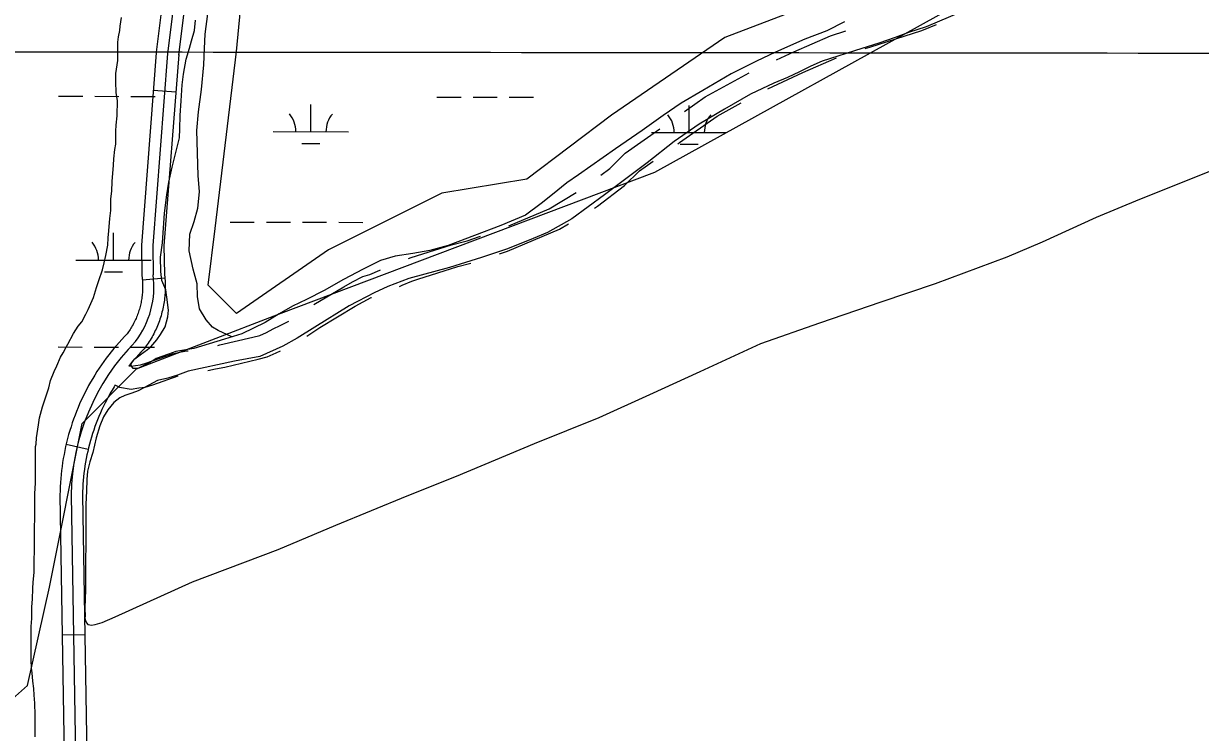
# Model space of a CAD drawing. Extents: x 3219052 to 3256913, y 800770 to 826146.
# Drawn here: x 3240658 to 3242220, y 817381 to 818322 of the extents above; entities that cross this region are included whole.
import ezdxf

# ---------------------------------------------------------------- set-up
doc = ezdxf.new("R2010")
doc.units = 0
for name, color, linetype in [('V-GRID-MAJR', 7, 'Continuous'), ('V-ROAD-CNTR', 7, 'Continuous'), ('V-SITE-VEGE', 7, 'Continuous'), ('V-TOPO-SHOR', 7, 'Continuous'), ('V-WETL-SWMP', 7, 'Continuous')]:
    doc.layers.add(name, color=color, linetype=linetype)

msp = doc.modelspace()

# ---------------------------------------------------------------- linework, layer by layer
at = {"layer": 'V-GRID-MAJR'}
msp.add_spline([(3223238.921, 818307.868), (3228474.772, 818299.872), (3233710.625, 818292.637), (3238946.4790000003, 818286.164), (3244182.3340000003, 818280.452), (3249418.1890000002, 818275.502), (3254654.045, 818271.314), (3254654.046, 818271.314)], degree=3, dxfattribs=at)
at = {"layer": 'V-ROAD-CNTR'}
for p, q in [((3240860.6012417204, 818230.7065111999), (3240830.6913015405, 818233.030506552)), ((3240845.959271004, 817983.795005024), (3240816.0673307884, 817981.2540101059)), ((3240744.119474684, 817756.4904596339), (3240714.9245330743, 817763.3954458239)), ((3240739.7914833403, 817510.819950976), (3240709.795543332, 817510.323951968))]:
    msp.add_line(p, q, dxfattribs=at)
for points in [[(3240427.551107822, 820991.6209893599), (3240823.2313164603, 820912.339147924), (3241007.379948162, 820875.5662214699), (3241025.812911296, 820866.7482391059), (3241048.8558652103, 820850.6802712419), (3241060.9818409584, 820832.225308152), (3241069.8818231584, 820811.832348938), (3241070.9848209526, 820793.9873846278), (3241055.302852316, 820492.80698699), (3241010.759941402, 820061.470849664), (3240957.823047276, 819536.6488993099), (3240915.5671317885, 818810.0643524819), (3240849.518263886, 818281.7184091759)], [(3240834.634293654, 818283.579405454), (3240900.62116168, 818811.4313497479), (3240942.867077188, 819537.8378969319), (3240995.837971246, 820062.993846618), (3241040.342882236, 820493.967984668), (3241055.9608509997, 820793.9143847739), (3241055.073852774, 820808.2613560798), (3241047.7448674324, 820825.0553224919), (3241037.9058871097, 820840.028292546), (3241018.236926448, 820853.7442651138), (3241002.60095772, 820861.224250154), (3240820.289322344, 820897.630177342), (3240425.045112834, 820976.8250189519)], [(3240864.402234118, 818279.8574128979), (3240930.5131018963, 818808.697355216), (3240933.192694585, 818854.7729597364)], [(3241774.8504517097, 818288.3386280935), (3241781.028975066, 818290.2943365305), (3241850.3022728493, 818312.4919641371), (3241869.537332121, 818320.3452689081)], [(3241657.1762711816, 818273.5558929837), (3241680.1403586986, 818284.3005690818), (3241728.9981760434, 818305.2918859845), (3241749.4674323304, 818311.771087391)], [(3240834.563293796, 818282.880406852), (3240814.7333334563, 818027.6109173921), (3240815.419332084, 817987.208998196), (3240815.7613314, 817984.4860036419), (3240815.9443310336, 817982.7000072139), (3240816.1043307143, 817980.8220109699), (3240816.240330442, 817978.9760146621), (3240816.3303302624, 817977.1800182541), (3240816.3923301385, 817975.3030220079), (3240816.4333300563, 817973.4540257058), (3240816.430330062, 817971.6600292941), (3240816.395330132, 817969.8220329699), (3240816.329330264, 817967.97203667), (3240816.2293304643, 817966.1080403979), (3240816.1073307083, 817964.2660440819), (3240815.9503310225, 817962.4750476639), (3240815.7553314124, 817960.6630512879), (3240815.5223318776, 817958.793055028), (3240815.2723323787, 817956.97205867), (3240814.9823329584, 817955.1570623), (3240814.668333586, 817953.361065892), (3240814.3133342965, 817951.5610694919), (3240813.9263350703, 817949.738073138), (3240813.5163358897, 817947.9510767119), (3240813.0763367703, 817946.1930802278), (3240812.589337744, 817944.3870838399), (3240812.09133874, 817942.630087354), (3240811.549339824, 817940.8770908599), (3240810.978340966, 817939.110094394), (3240810.3743421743, 817937.361097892), (3240809.759343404, 817935.6561013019), (3240809.10134472, 817933.9651046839), (3240808.3943461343, 817932.216108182), (3240807.678347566, 817930.520111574), (3240806.9413490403, 817928.8601148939), (3240806.17135058, 817927.21711818), (3240805.3373522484, 817925.515121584), (3240804.5153538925, 817923.884124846), (3240803.667355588, 817922.3021280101), (3240802.750357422, 817920.655131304), (3240801.824359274, 817919.0401345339), (3240800.907361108, 817917.51213759), (3240799.9133630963, 817915.9341407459), (3240798.9203650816, 817914.396143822), (3240797.8763671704, 817912.8641468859), (3240796.82136928, 817911.3411499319), (3240795.7383714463, 817909.8571529), (3240795.572371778, 817909.6351533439), (3240792.540377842, 817906.5381595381), (3240788.830385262, 817902.5711674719), (3240785.248392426, 817898.6051754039), (3240781.659399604, 817894.541183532), (3240778.1474066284, 817890.3741918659), (3240774.782413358, 817886.2342001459), (3240771.4134200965, 817881.9972086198), (3240768.12142668, 817877.6532173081), (3240764.9494330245, 817873.3072259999), (3240761.8194392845, 817868.8712348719), (3240758.817445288, 817864.441243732), (3240755.8444512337, 817859.945252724), (3240752.927457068, 817855.3122619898), (3240750.143462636, 817850.6932712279), (3240747.45146802, 817846.055280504), (3240744.803473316, 817841.3582898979), (3240742.239478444, 817836.5652994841), (3240739.7614834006, 817831.771309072), (3240737.3724881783, 817826.8903188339), (3240735.0884927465, 817822.046328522), (3240732.8534972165, 817817.100338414), (3240730.722501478, 817812.119348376), (3240728.6995055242, 817807.144358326), (3240726.728509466, 817802.1133683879), (3240724.8675131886, 817797.0173785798), (3240723.0795167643, 817791.9193887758), (3240721.400520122, 817786.800399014), (3240719.774523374, 817781.6214093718), (3240718.282526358, 817776.399419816), (3240716.87652917, 817771.231430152), (3240715.54653183, 817766.023440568), (3240714.2955343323, 817760.7364511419), (3240713.1565366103, 817755.4304617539), (3240712.119538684, 817750.154472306), (3240711.1355406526, 817744.839482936), (3240710.277542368, 817739.4454937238), (3240709.5225438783, 817734.1465043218), (3240708.8285452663, 817728.800515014), (3240708.235546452, 817723.4075258), (3240707.7595474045, 817718.010536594), (3240707.3485482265, 817712.615547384), (3240707.0685487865, 817707.24755812), (3240706.832549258, 817701.876568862), (3240706.728549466, 817696.4835796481), (3240706.722549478, 817696.068580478), (3240712.8765371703, 817324.060324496)], [(3240864.4732339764, 818280.5564115), (3240844.7532734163, 818026.7009192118), (3240845.3872721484, 817989.340993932), (3240845.57127178, 817987.88199685), (3240845.814271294, 817985.498001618), (3240846.0102709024, 817983.198006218), (3240846.184270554, 817980.8340109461), (3240846.3062703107, 817978.43201575), (3240846.382270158, 817976.1250203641), (3240846.433270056, 817973.760025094), (3240846.430270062, 817971.3520299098), (3240846.3852701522, 817969.00203461), (3240846.30127032, 817966.6300393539), (3240846.175270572, 817964.3120439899), (3240846.02127088, 817961.9640486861), (3240845.808271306, 817959.553053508), (3240845.5552718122, 817957.203058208), (3240845.268272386, 817954.8990628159), (3240844.948273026, 817952.566067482), (3240844.572273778, 817950.213072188), (3240844.16627459, 817947.8810768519), (3240843.705275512, 817945.5430815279), (3240843.222276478, 817943.268086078), (3240842.690277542, 817940.9490907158), (3240842.110278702, 817938.6370953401), (3240841.503279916, 817936.3890998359), (3240840.857281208, 817934.110104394), (3240840.155282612, 817931.8371089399), (3240839.432284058, 817929.5981134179), (3240838.664285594, 817927.3771178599), (3240837.8552872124, 817925.130122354), (3240836.9892889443, 817922.9051268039), (3240836.1202906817, 817920.754131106), (3240835.20629251, 817918.5941354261), (3240834.237294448, 817916.4101397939), (3240833.225296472, 817914.249144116), (3240832.20129852, 817912.1611482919), (3240831.135300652, 817910.0461525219), (3240829.995302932, 817907.9181567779), (3240828.8683051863, 817905.8951608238), (3240827.700307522, 817903.8581648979), (3240826.465309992, 817901.800169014), (3240825.2093125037, 817899.8041730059), (3240823.922315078, 817897.8121769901), (3240822.604317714, 817895.876180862), (3240821.2713203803, 817893.9531847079), (3240819.864323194, 817892.0251885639), (3240818.3983261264, 817890.0671924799), (3240814.21633449, 817885.7962010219), (3240810.9203410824, 817882.271208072), (3240807.6243476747, 817878.6212153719), (3240804.3753541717, 817874.943222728), (3240801.259360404, 817871.2442301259), (3240798.178238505, 817867.4557534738)], [(3240849.518263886, 818281.7184091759), (3240829.7433034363, 818027.1559183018), (3240830.4033021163, 817988.274996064)], [(3241645.609893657, 818235.0226635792), (3241692.421641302, 818256.9254309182), (3241736.815309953, 818275.9987669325)], [(3241535.356141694, 818205.1269183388), (3241562.7453670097, 818224.3207030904), (3241621.0314226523, 818256.4366715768)], [(3241526.3595841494, 818162.1732809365), (3241528.8556354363, 818163.9384343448), (3241578.6386329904, 818198.8252969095), (3241610.2990659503, 818216.2703865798)], [(3241424.1922437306, 818120.4903536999), (3241436.0025523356, 818129.5158985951), (3241456.442109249, 818149.4727426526), (3241502.626523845, 818182.1333603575)], [(3241415.6931198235, 818076.8770248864), (3241419.722842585, 818079.3174936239), (3241455.6614476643, 818106.782101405), (3241475.701890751, 818126.3492573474), (3241493.702797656, 818139.0791088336)], [(3241302.243666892, 818053.0826388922), (3241355.7150601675, 818075.6259976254), (3241391.6154180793, 818097.3678658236)], [(3241289.9662588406, 818016.2735835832), (3241300.610129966, 818019.8367749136), (3241369.3849398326, 818048.8320023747), (3241381.478481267, 818056.1560570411)], [(3241169.126735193, 818010.0481734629), (3241172.5558761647, 818011.1565032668), (3241226.3387697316, 818028.1157453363), (3241246.8034351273, 818033.3993032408), (3241263.172930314, 818039.2840951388), (3241264.578442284, 818039.7212696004)], [(3241043.711396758, 817948.8996042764), (3241083.2571413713, 817972.5682407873), (3241094.8124236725, 817979.0182081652), (3241108.6983877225, 817986.1219204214), (3241117.834723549, 817988.6887658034), (3241131.2412089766, 817994.6143570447), (3241132.0994146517, 817994.9723100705)], [(3241157.002995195, 817972.8545203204), (3241160.9306508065, 817974.4927246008), (3241173.6817026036, 817979.992333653), (3241181.680123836, 817982.5774967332), (3241234.6052302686, 817999.2662546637), (3241251.9931579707, 818003.7554618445)], [(3241034.2086398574, 817906.7032451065), (3241042.19671653, 817912.1522423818), (3241051.299254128, 817918.4782560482), (3241098.274858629, 817946.5937592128), (3241108.9595763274, 817952.5577918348), (3241119.6956122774, 817958.0500795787), (3241119.8866094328, 817958.1037400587)], [(3240916.3328806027, 817894.7175678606), (3240918.86105535, 817895.2438137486), (3240962.482667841, 817905.3838168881), (3240971.8712884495, 817907.9464326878), (3240980.7823520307, 817911.7462511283), (3240989.5899561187, 817916.4701554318), (3240999.0649186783, 817921.1747761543), (3241010.288290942, 817926.9725547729)], [(3240797.9071083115, 817867.5831256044), (3240801.40190711, 817866.9103160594), (3240806.7405901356, 817867.8361348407), (3240813.5954520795, 817868.7962244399), (3240820.7802709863, 817870.9145474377), (3240856.032681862, 817883.3863231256), (3240865.470475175, 817885.7968817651), (3240874.9516578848, 817887.3836721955), (3240876.9779856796, 817887.6584496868)], [(3240903.0039193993, 817861.4345732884), (3240913.301623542, 817863.4435834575), (3240925.31494465, 817865.9441862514), (3240969.831332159, 817876.2921831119), (3240981.750711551, 817879.5455673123), (3240993.7816479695, 817884.6757488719), (3240999.1500230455, 817887.5550438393)], [(3240780.2661884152, 817842.0642761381), (3240785.8475335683, 817839.3539172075), (3240801.1200928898, 817836.4136839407), (3240811.3854098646, 817838.1938651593), (3240819.952547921, 817839.3937755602), (3240830.031729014, 817842.3654525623), (3240863.6991188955, 817854.2764715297)], [(3240780.1919817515, 817842.3101490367), (3240778.47140598, 817839.5762934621), (3240775.965410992, 817835.419301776), (3240773.49141594, 817831.1573102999), (3240771.099420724, 817826.9143187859), (3240768.7914253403, 817822.601327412), (3240766.563429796, 817818.289336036), (3240764.414434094, 817813.8983448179), (3240762.32643827, 817809.4703536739), (3240760.3154422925, 817805.02236257), (3240758.4104461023, 817800.56737148), (3240756.5614498, 817796.02238057), (3240754.788453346, 817791.4953896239), (3240753.1134566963, 817786.9073987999), (3240751.489459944, 817782.279408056), (3240749.96646299, 817777.634417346), (3240748.5144658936, 817773.0074266), (3240747.180468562, 817768.339435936), (3240745.8844711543, 817763.579445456), (3240744.678473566, 817758.8574549), (3240743.5614758, 817754.134464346), (3240742.542477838, 817749.3884738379), (3240741.587479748, 817744.5304835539), (3240740.703481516, 817739.7534931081), (3240739.943483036, 817734.973502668), (3240739.248484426, 817730.0985124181), (3240738.61648569, 817725.2305221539), (3240738.0914867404, 817720.4515317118), (3240737.659487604, 817715.5525415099), (3240737.288488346, 817710.693551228), (3240737.0344888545, 817705.8095609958), (3240736.8204892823, 817700.9285707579), (3240736.724489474, 817695.9875806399), (3240736.72648947, 817696.110580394), (3240742.8784771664, 817324.236324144)], [(3240721.724519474, 817696.089580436), (3240727.877507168, 817324.1483243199), (3240727.0295088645, 817148.808675)]]:
    msp.add_lwpolyline(points, dxfattribs=at)
for centre, radius, start, end in [((3240711.0314737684, 817972.5762557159), 120.39968376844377, 322.84088578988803, 7.492044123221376), ((3241016.318043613, 817692.5403816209), 294.61490328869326, 135.27804595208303, 179.30974595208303)]:
    msp.add_arc(centre, radius, start, end, dxfattribs=at)
at = {"layer": 'V-SITE-VEGE'}
msp.add_lwpolyline([(3240940.865, 817936.8030000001), (3240903.316, 817974.386), (3240912.7090000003, 818049.578), (3240940.881, 818284.556), (3240987.835, 818773.309), (3241072.3540000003, 818801.506), (3241260.176, 818839.101), (3241447.9960000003, 818848.501), (3241626.426, 818848.501), (3241710.9450000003, 818820.302), (3241748.5100000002, 818773.309), (3241786.074, 818688.716), (3241861.203, 818632.322), (3241898.767, 818538.331), (3241926.94, 818491.336), (3241936.332, 818453.7390000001), (3241898.767, 818416.144), (3241786.074, 818378.546), (3241588.864, 818303.354), (3241438.606, 818199.965), (3241325.913, 818115.372), (3241213.222, 818096.574), (3241062.964, 818021.381)], close=True, dxfattribs=at)
for points in [[(3240670.895, 817572.083), (3240671.423, 817580.67), (3240672.47, 817593.3), (3240672.521, 817611.491), (3240673.052, 817620.586), (3240673.269, 817698.408), (3240674.3170000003, 817712.045), (3240674.452, 817760.558), (3240674.967, 817763.589), (3240675.497, 817772.179), (3240678.069, 817789.351), (3240679.611, 817798.442), (3240683.6950000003, 817813.085), (3240691.85, 817838.329), (3240694.404, 817847.924), (3240698.985, 817860.04), (3240702.545, 817867.609), (3240707.628, 817879.2170000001), (3240711.181, 817884.765), (3240715.249, 817893.345), (3240717.278, 817896.371), (3240724.899, 817910.4990000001), (3240730.988, 817920.083), (3240735.5500000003, 817926.133), (3240741.139, 817936.226), (3240744.1890000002, 817942.281), (3240751.308, 817958.432), (3240755.387, 817971.558), (3240758.4450000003, 817980.645), (3240763.0330000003, 817994.782), (3240765.5840000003, 818004.377), (3240767.632, 818013.9720000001), (3240770.199, 818027.607), (3240770.731, 818037.206), (3240771.767, 818046.805), (3240772.822, 818062.9720000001), (3240774.3680000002, 818073.581), (3240774.411, 818089.246), (3240775.45, 818099.349), (3240775.992, 818111.981), (3240777.5670000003, 818133.706), (3240778.098, 818142.2930000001), (3240779.648, 818154.417), (3240780.678, 818161.4890000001), (3240780.725, 818178.67), (3240781.254, 818186.753), (3240782.806, 818199.383), (3240782.861, 818219.595), (3240781.372, 818229.706), (3240780.9080000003, 818244.867), (3240780.94, 818255.478), (3240783.515, 818272.653), (3240783.582, 818296.907), (3240784.612, 818303.981), (3240786.1520000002, 818312.566), (3240786.673, 818318.122), (3240788.221, 818329.741)], [(3240673.881, 817375.5040000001), (3240673.965, 817404.307), (3240673.502, 817419.974), (3240672.521, 817430.587), (3240672.042, 817439.684), (3240670.553, 817449.291), (3240670.078, 817460.408), (3240669.085, 817466.476), (3240668.61, 817477.089), (3240668.732, 817521.557), (3240669.269, 817532.165), (3240669.312, 817547.831), (3240670.35, 817557.933), (3240670.895, 817572.083)]]:
    msp.add_lwpolyline(points, dxfattribs=at)
at = {"layer": 'V-TOPO-SHOR'}
for points in [[(3240934.716, 817905.903), (3240916.471, 817914.617), (3240909.139, 817918.971), (3240900.6890000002, 817928.601), (3240892.0670000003, 817943.316), (3240889.286, 817959.71), (3240888.579, 817976.475), (3240883.359, 817995.701), (3240878.1550000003, 818020.202), (3240878.968, 818042.0480000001), (3240884.856, 818059.171), (3240889.802, 818076.6730000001), (3240891.745, 818098.517), (3240889.923, 818120.183), (3240888.204, 818179.706), (3240890.5330000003, 818204.3740000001), (3240894.383, 818234.312), (3240897.49, 818267.076), (3240898.491, 818288.733), (3240899.485, 818307.5650000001), (3240908.537, 818378.925)], [(3241902.779, 818337.296), (3241855.804, 818317.4010000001), (3241832.49, 818309.8420000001), (3241814.791, 818302.938), (3241793.0700000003, 818295.541), (3241770.679, 818288.733), (3241717.931, 818271.954), (3241703.083, 818265.294), (3241687.643, 818257.46), (3241672.123, 818250.047), (3241653.919, 818242.389), (3241622.711, 818228.066), (3241588.471, 818208.134), (3241554.9, 818188.287), (3241521.741, 818165.087), (3241485.716, 818137.036), (3241428.958, 818094.21), (3241385.887, 818062.493), (3241353.661, 818044.569), (3241334.619, 818036.326), (3241300.313, 818022.598), (3241265.759, 818011.131), (3241223.5810000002, 817998.1780000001), (3241169.747, 817983.246), (3241141.648, 817972.768), (3241123.528, 817964.189), (3241113.292, 817959.106), (3241101.544, 817953.0210000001), (3241090.217, 817947.188), (3241044.725, 817918.912), (3241021.224, 817904.062), (3241002.257, 817893.474), (3240971.974, 817880.153), (3240938.19, 817873.712), (3240876.989, 817860.644), (3240862.7290000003, 817855.237), (3240849.733, 817851.252), (3240836.232, 817847.938), (3240818.779, 817838.853), (3240810.305, 817834.354), (3240802.17, 817831.36), (3240792.694, 817828.202), (3240786.232, 817825.203), (3240778.255, 817819.111), (3240770.1, 817809.329), (3240764.714, 817800.044), (3240759.5670000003, 817787.909), (3240754.832, 817772.17), (3240750.169, 817752.409), (3240746.448, 817740.0210000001), (3240743.146, 817727.964), (3240742.614, 817716.9890000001), (3240742.149, 817701.238), (3240741.096, 817684.066), (3240740.974, 817669.5700000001), (3240740.693, 817569.697), (3240740.079, 817558.89), (3240739.7060000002, 817545.987), (3240740.0130000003, 817535.682), (3240739.923, 817533.337), (3240740.5, 817529.898), (3240741.748, 817526.628), (3240743.921, 817524.61), (3240746.264, 817523.934), (3240748.776, 817523.5920000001), (3240753.47, 817524.5), (3240762.611, 817527.072), (3240780.144, 817534.398), (3240882.66, 817581.031), (3240996.228, 817623.949), (3241072.647, 817656.245), (3241167.519, 817695.108), (3241232.61, 817721.069), (3241336.124, 817764.685), (3241422.018, 817798.883), (3241489.468, 817829.6950000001), (3241556.08, 817860.007)], [(3240884.522, 817890.498), (3240860.401, 817886.42), (3240850.785, 817883.246), (3240834.571, 817877.264), (3240829.099, 817873.7000000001), (3240824.95, 817871.64), (3240818.159, 817867.892), (3240809.86, 817864.148), (3240804.021, 817864.165), (3240801.019, 817867.939), (3240801.594, 817871.7050000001), (3240806.129, 817876.7760000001), (3240813.301, 817882.031), (3240822.738, 817889.162), (3240827.457, 817892.728), (3240835.204, 817901.936), (3240840.1210000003, 817909.079), (3240846.177, 817919.233), (3240849.794, 817932.785), (3240850.5700000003, 817941.257), (3240848.735, 817958.78), (3240847.068, 817968.203), (3240842.018, 817980.647), (3240840.543, 817992.894), (3240840.22, 818011.729), (3240842.72, 818030.558), (3240845.469, 818069.917), (3240848.36, 818094.204), (3240851.234, 818111.338), (3240855.432, 818130.915), (3240860.765, 818152.56), (3240865.336, 818170.253), (3240865.7460000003, 818181.9280000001), (3240866.1720000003, 818199.4450000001), (3240867.544, 818219.216), (3240868.734, 818240.308), (3240870.845, 818254.618), (3240874.29, 818274.574), (3240878.663, 818288.875), (3240881.139, 818298.851), (3240885.321, 818312.4), (3240886.488, 818326.1460000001)], [(3241747.623, 818323.746), (3241724.046, 818311.9450000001), (3241695.0100000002, 818300.915), (3241655.973, 818283.884), (3241630.889, 818271.899), (3241597.3140000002, 818254.851), (3241559.772, 818232.731), (3241530.719, 818216.05), (3241506.9420000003, 818199.729), (3241479.198, 818179.841), (3241443.72, 818155.265), (3241394.464, 818120.746), (3241378.989, 818110.242), (3241360.301, 818095.0380000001), (3241345.199, 818082.838), (3241324.4390000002, 818067.64), (3241291.625, 818053.605), (3241221.674, 818027.241), (3241197.546, 818020.527), (3241174.744, 818016.448), (3241151.378, 818012.933), (3241132.1520000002, 818007.15), (3241108.952, 817995.724), (3241083.11, 817982.236), (3241057.453, 817967.427), (3241033.688, 817955.626), (3241015.205, 817946.638), (3240997.471, 817936.7050000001), (3240978.982, 817924.89), (3240948.237, 817910.095), (3240936.74, 817906.55), (3240925.052, 817902.814), (3240884.522, 817890.498)], [(3241556.08, 817860.007), (3241636.619, 817897.152), (3241714.699, 817924.501), (3241796.304, 817952.509), (3241868.176, 817976.942), (3241963.122, 818012.37), (3242010.015, 818032.0970000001), (3242081.994, 818064.908), (3242139.538, 818088.5430000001), (3242233.6520000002, 818126.153)]]:
    msp.add_lwpolyline(points, dxfattribs=at)
at = {"layer": 'V-WETL-SWMP'}
for p, q in [((3241495.713830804, 818124.395278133), (3242175.8318051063, 818500.9535609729)), ((3240704.911729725, 818225.256587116), (3240736.9116594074, 818225.1895181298)), ((3240752.911624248, 818225.1559836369), (3240784.9115539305, 818225.0889146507)), ((3240800.911518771, 818225.0553801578), (3240832.9114484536, 818224.9883111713)), ((3241039.6576839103, 818178.1249291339), (3241039.7331342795, 818214.1248178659)), ((3241206.818626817, 818224.2046352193), (3241238.818556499, 818224.1375662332)), ((3241254.81852134, 818224.1040317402), (3241286.8184510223, 818224.036962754)), ((3241302.818415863, 818224.003428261), (3241334.8183455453, 818223.9363592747)), ((3241541.564581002, 818177.0729772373), (3241541.6400313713, 818213.0728659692)), ((3240989.6577937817, 818178.2297244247), (3241089.6575740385, 818178.0201338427)), ((3241027.6253693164, 818162.7191276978), (3241051.625316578, 818162.6688259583)), ((3241491.5646908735, 818177.1777725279), (3241590.6713753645, 818176.9700537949)), ((3241529.5322664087, 818161.667175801), (3241553.5322136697, 818161.6168740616)), ((3240996.585844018, 817936.1156469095), (3241495.713830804, 818124.395278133)), ((3240932.562268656, 818058.278235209), (3240964.5621983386, 818058.2111662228)), ((3240980.5621631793, 818058.1776317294), (3241012.5620928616, 818058.1105627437)), ((3241028.5620577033, 818058.0770282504), (3241060.5619873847, 818058.0099592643)), ((3241076.5619522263, 818057.9764247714), (3241108.5618819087, 818057.9093557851)), ((3240777.8642610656, 818007.8604023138), (3240777.939711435, 818043.8602910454)), ((3240727.8643709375, 818007.9651976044), (3240827.8641511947, 818007.7556070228)), ((3240765.831946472, 817992.4546008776), (3240789.831893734, 817992.4042991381)), ((3240808.4678490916, 817863.6997885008), (3240996.585844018, 817936.1156469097)), ((3240704.214494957, 817892.5826153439), (3240736.21442464, 817892.5155463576)), ((3240752.2143894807, 817892.4820118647), (3240784.2143191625, 817892.4149428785)), ((3240800.2142840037, 817892.3814083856), (3240832.214213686, 817892.3143393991)), ((3240736.114853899, 817791.2849226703), (3240808.4678490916, 817863.6997885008)), ((3240692.702867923, 817574.0393140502), (3240736.114853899, 817791.2849226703)), ((3240663.760876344, 817443.6915490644), (3240692.702867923, 817574.0393140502)), ((3240417.760890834, 817226.4459534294), (3240663.760876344, 817443.6915490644))]:
    msp.add_line(p, q, dxfattribs=at)
for centre, radius, start, end in [((3240984.415864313, 818178.7155148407), 35.24628790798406, 359.1080939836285, 40.65175231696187), ((3241094.901493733, 818178.4839468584), 35.246287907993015, 139.10808960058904, 180.65174793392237), ((3241486.3227614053, 818177.6635629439), 35.24628790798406, 359.1080939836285, 40.65175231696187), ((3241596.808390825, 818177.4319949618), 35.246287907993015, 139.10808960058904, 180.65174793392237), ((3240722.622441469, 818008.4509880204), 35.24628790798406, 359.1080939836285, 40.65175231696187), ((3240833.1080708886, 818008.2194200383), 35.246287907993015, 139.10808960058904, 180.65174793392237)]:
    msp.add_arc(centre, radius, start, end, dxfattribs=at)

doc.saveas('drawing.dxf')
